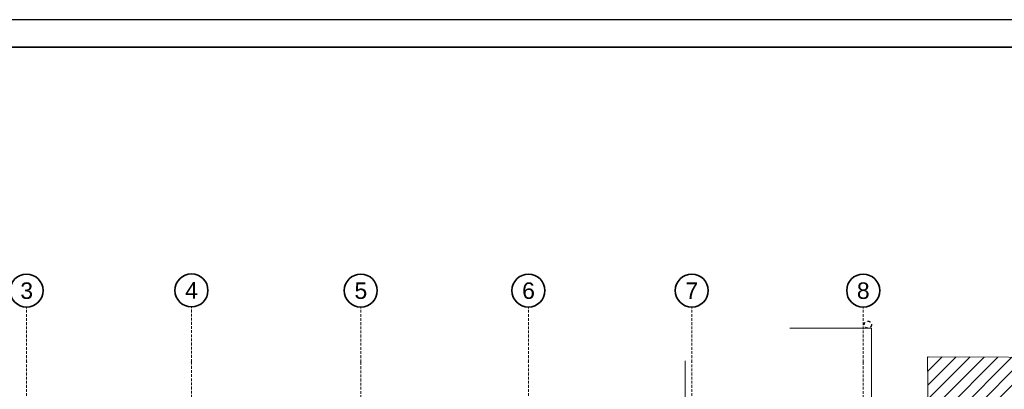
# Model space of a CAD drawing. Header units: millimetres. Extents: x -1465 to 393277, y -3788 to 454312.
# Tile 534 of 656: x 363268 to 381180, y 19191 to 25912. Entities that reach past the tile are written whole.
import ezdxf

# ---------------------------------------------------------------- set-up
doc = ezdxf.new("R2010")
doc.units = ezdxf.units.MM
for name, pattern in [('DASHDOT', [1, 0.5, -0.25, 0, -0.25]), ('DASHED', [0.75, 0.5, -0.25]), ('Dashed2cust', [50, 25, -25])]:
    doc.linetypes.add(name, pattern=pattern)
for name, color, linetype in [('#Przebicia', 8, 'Continuous'), ('CP_LINENORM', 253, 'Continuous'), ('Konstrukcja - Siatka mod', 8, 'Continuous'), ('z JAN', 8, 'Continuous')]:
    doc.layers.add(name, color=color, linetype=linetype)
doc.layers.add('CP_FRREF', color=251, linetype='Continuous', lineweight=35)
doc.styles.add('STYL_AUTOMATYCZNY_1', font='ARIALN.TTF')

msp = doc.modelspace()

# ---------------------------------------------------------------- hatches: boundary and pattern name
at = {"linetype": 'Continuous', "lineweight": 15}
h = msp.add_hatch(dxfattribs=at)
h.set_pattern_fill('Bloczki_ceramiczne_0007', color=8, style=0, pattern_type=2)
h.set_pattern_definition([(45, (120894.27, 292906.62), (-127.27922, 127.27922), [])])
h.paths.add_polyline_path([(379782, 19784), (379972, 3796), (380113, 3599), (382735, 3592), (382735, 19768)])

# ---------------------------------------------------------------- linework, layer by layer
at = {"layer": '#Przebicia', "color": 8, "linetype": 'DASHDOT', "lineweight": 25, "ltscale": 100}
msp.add_circle((378698, 20366), 65, dxfattribs=at)
at = {"color": 8, "linetype": 'Continuous', "lineweight": 13, "ltscale": 100, "flags": 128}
msp.add_lwpolyline([(379782, 19784), (379972, 3796), (380113, 3599), (382735, 3592), (382735, 19768)], close=True, dxfattribs=at)
at = {"layer": 'CP_FRREF'}
msp.add_line((392777, 25412), (339777, 25412), dxfattribs=at)
at = {"layer": 'CP_LINENORM', "linetype": 'Continuous'}
msp.add_line((393277, 25912), (338277, 25912), dxfattribs=at)
at = {"layer": 'Konstrukcja - Siatka mod', "color": 8, "linetype": 'DASHED', "lineweight": 13, "ltscale": 100}
for p, q in [((363393, 19685), (363393, 20685)), ((366393, 19690), (366393, 20690)), ((369473, 19685), (369473, 20685)), ((372523, 19685), (372523, 20685)), ((375493, 19685), (375493, 20685)), ((378613, 19685), (378613, 20685)), ((363393, 2720), (363393, 19685)), ((366393, 19690), (366393, 2720)), ((369473, 19685), (369473, 2720)), ((372523, 2720), (372523, 19685)), ((375493, 2720), (375493, 19685)), ((378613, 19685), (378613, 2720))]:
    msp.add_line(p, q, dxfattribs=at)
at = {"layer": 'Konstrukcja - Siatka mod', "color": 8, "linetype": 'Continuous', "lineweight": 35, "ltscale": 100}
for centre in [(363393, 20985), (366393, 20990), (369473, 20985), (372523, 20985), (375493, 20985), (378613, 20985)]:
    msp.add_circle(centre, 300, dxfattribs=at)
at = {"layer": 'Konstrukcja - Siatka mod', "color": 8, "linetype": 'DASHED', "lineweight": 13, "ltscale": 100}
for p in [(363393, 19685), (363393, 19685), (366393, 19690), (366393, 19690), (369473, 19685), (369473, 19685), (372523, 19685), (372523, 19685), (375493, 19685), (375493, 19685), (378613, 19685), (378613, 19685)]:
    msp.add_point(p, dxfattribs=at)
at = {"layer": 'z JAN', "color": 8, "linetype": 'Dashed2cust', "lineweight": 13, "ltscale": 100, "flags": 128}
msp.add_lwpolyline([(378763, 20301), (378763, 16879), (351443, 16879), (351443, 18420), (375373, 18420), (375373, 20301)], close=True, dxfattribs=at)

# ---------------------------------------------------------------- texts
at = {"layer": 'Konstrukcja - Siatka mod', "color": 8, "linetype": 'Continuous', "lineweight": 13, "char_height": 300, "attachment_point": 1, "style": 'STYL_AUTOMATYCZNY_1'}
for s, insert in [('\\A1;{\\pql;\\pt0;\\fArial|b0|i0|c238|p0;\\W1.000000;3}', (363278, 21135)), ('\\A1;{\\pql;\\pt0;\\fArial|b0|i0|c238|p0;\\W1.000000;4}', (366278, 21140)), ('\\A1;{\\pql;\\pt0;\\fArial|b0|i0|c238|p0;\\W1.000000;6}', (372408, 21135)), ('\\A1;{\\pql;\\pt0;\\fArial|b0|i0|c238|p0;\\W1.000000;8}', (378498, 21135)), ('\\A1;{\\pql;\\pt0;\\fArial|b0|i0|c238|p0;\\W1.000000;5}', (369358, 21135)), ('\\A1;{\\pql;\\pt0;\\fArial|b0|i0|c238|p0;\\W1.000000;7}', (375378, 21135))]:
    msp.add_mtext(s, dxfattribs=dict(at, insert=insert))

doc.saveas('drawing.dxf')
